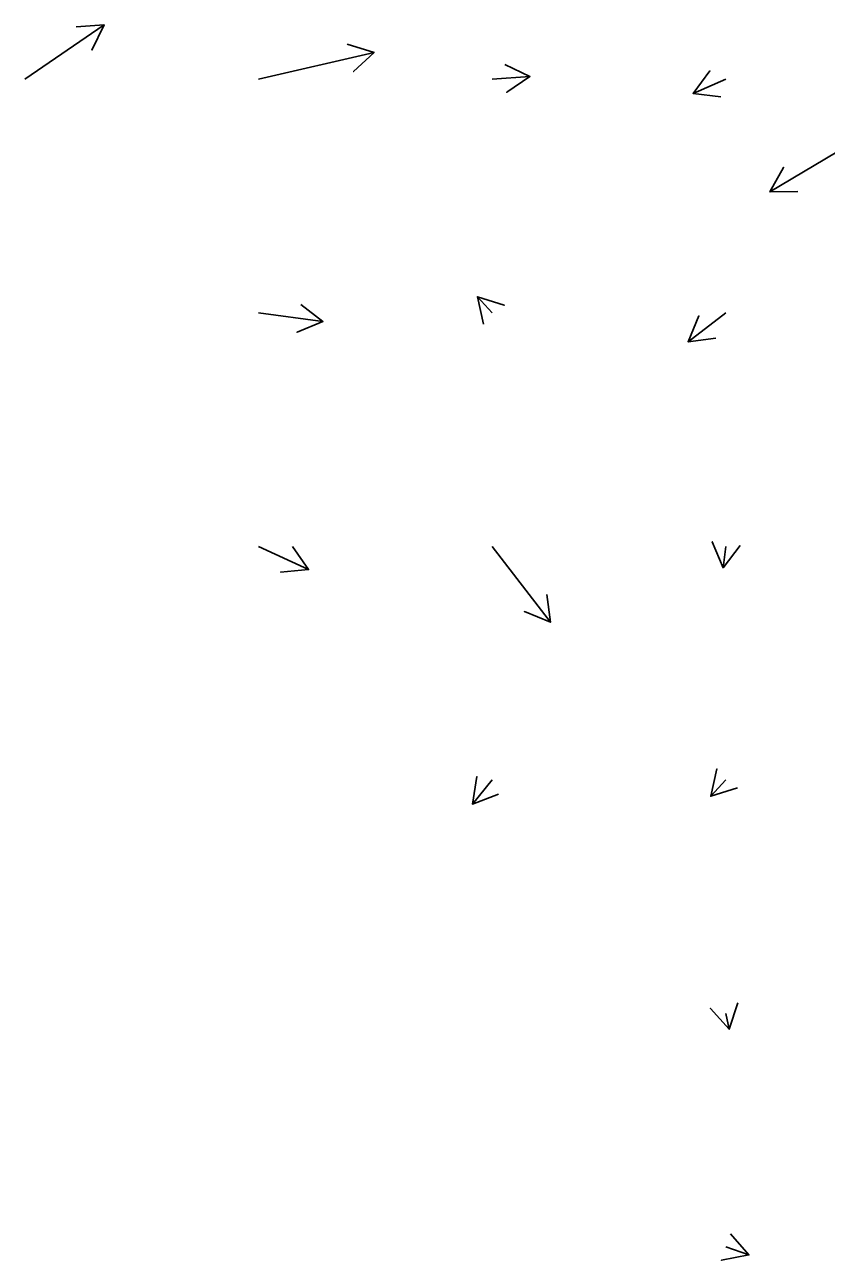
# Model space of a CAD drawing. Extents: x 954385 to 988206, y 1868364 to 1924553.
# Drawn here: x 956257.1 to 956428.6, y 1921716.1 to 1921980.6 of the extents above; entities that cross this region are included whole.
import ezdxf

# ---------------------------------------------------------------- set-up
doc = ezdxf.new("R2010")
doc.units = 0
doc.layers.add('26', color=7, linetype='Continuous')

msp = doc.modelspace()

# ---------------------------------------------------------------- linework, layer by layer
at = {"layer": '26'}
for points in [[(956257.13, 1921968.93), (956274.1, 1921980.62), (956271.52, 1921975.2), (956274.1, 1921980.62), (956268.12, 1921980.14)], [(956307.13, 1921968.93), (956331.87, 1921974.69), (956327.49, 1921970.59), (956331.87, 1921974.69), (956326.12, 1921976.44)], [(956357.13, 1921968.93), (956365.23, 1921969.52), (956360.27, 1921966.15), (956365.23, 1921969.52), (956359.83, 1921972.13)], [(956407.13, 1921968.93), (956400.12, 1921965.93), (956403.72, 1921970.73), (956400.12, 1921965.93), (956406.08, 1921965.21)], [(956457.13, 1921968.93), (956416.56, 1921944.84), (956419.49, 1921950.08), (956416.56, 1921944.84), (956422.56, 1921944.92)], [(956307.13, 1921918.93), (956320.94, 1921917.05), (956315.39, 1921914.78), (956320.94, 1921917.05), (956316.2, 1921920.73)], [(956357.13, 1921918.93), (956354, 1921922.38), (956359.71, 1921920.55), (956354, 1921922.38), (956355.27, 1921916.51)], [(956407.13, 1921918.93), (956399.06, 1921912.75), (956401.37, 1921918.29), (956399.06, 1921912.75), (956405.01, 1921913.53)], [(956407.13, 1921868.93), (956406.53, 1921864.37), (956404.24, 1921869.92), (956406.53, 1921864.37), (956410.18, 1921869.13)], [(956307.13, 1921868.93), (956317.85, 1921863.96), (956311.88, 1921863.42), (956317.85, 1921863.96), (956314.4, 1921868.87)], [(956357.13, 1921868.93), (956369.6, 1921852.69), (956364.05, 1921854.98), (956369.6, 1921852.69), (956368.81, 1921858.63)], [(956357.13, 1921818.93), (956352.93, 1921813.74), (956353.87, 1921819.66), (956352.93, 1921813.74), (956358.53, 1921815.89)], [(956407.13, 1921818.93), (956403.89, 1921815.44), (956405.23, 1921821.29), (956403.89, 1921815.44), (956409.63, 1921817.21)], [(956407.13, 1921768.93), (956407.83, 1921765.53), (956403.84, 1921770.02), (956407.83, 1921765.53), (956409.72, 1921771.23)], [(956407.13, 1921718.93), (956412.08, 1921717.24), (956406.19, 1921716.08), (956412.08, 1921717.24), (956408.13, 1921721.76)]]:
    msp.add_lwpolyline(points, dxfattribs=at)

doc.saveas('drawing.dxf')
